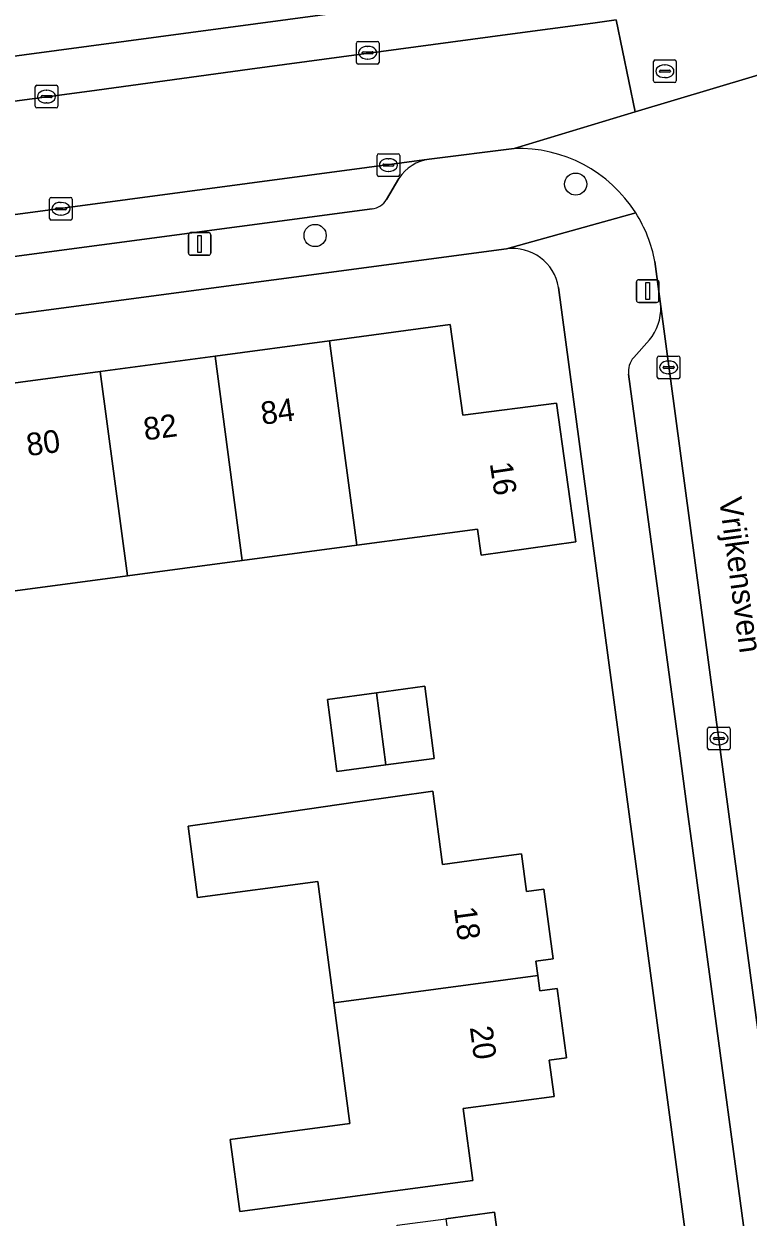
# Model space of a CAD drawing. Extents: x 163426 to 164192, y 380329 to 381641.
# Drawn here: x 163620.3 to 163652.2, y 381232.2 to 381284.8 of the extents above; entities that cross this region are included whole.
import ezdxf

# ---------------------------------------------------------------- set-up
doc = ezdxf.new("R2010")
doc.units = 0
for name, color, linetype in [('IMGEO_Boom', 7, 'Continuous'), ('IMGEO_Erf', 7, 'Continuous'), ('IMGEO_Kolk', 7, 'Continuous'), ('IMGEO_Lichtmast', 7, 'Continuous'), ('IMGEO_Openbare_ruimte_label', 7, 'Continuous'), ('IMGEO_Pand', 7, 'Continuous'), ('IMGEO_Pand_nummerreeks', 7, 'Continuous'), ('IMGEO_Parkeervlak_open', 7, 'Continuous'), ('IMGEO_Rijbaan_lokaal_open', 7, 'Continuous'), ('IMGEO_Rioolput', 7, 'Continuous'), ('IMGEO_Voetpad_open', 7, 'Continuous')]:
    doc.layers.add(name, color=color, linetype=linetype)

msp = doc.modelspace()

# ---------------------------------------------------------------- linework, layer by layer
at = {"layer": 'IMGEO_Boom'}
for centre in [(163644.582, 381277.771), (163633.098, 381275.505)]:
    msp.add_circle(centre, 0.489, dxfattribs=at)
at = {"layer": 'IMGEO_Erf'}
for points in [[(163588.634, 381279.227), (163596.717, 381280.313), (163605.786, 381281.532), (163642.098, 381286.411), (163645.301, 381286.841)], [(163641.538, 381274.912), (163580.21, 381266.748)], [(163646.941, 381250), (163643.825, 381273.212)], [(163618.234, 381268.79), (163623.627, 381269.512), (163628.692, 381270.191), (163633.736, 381270.867), (163639.046, 381271.578), (163639.316, 381269.686), (163639.616, 381267.581), (163643.731, 381268.116), (163644.586, 381262.004), (163640.411, 381261.42), (163640.26, 381262.555), (163634.942, 381261.847), (163629.887, 381261.175), (163624.831, 381260.502), (163619.432, 381259.784)], [(163651.809, 381213.741), (163646.941, 381250)]]:
    msp.add_lwpolyline(points, dxfattribs=at)
for points in [[(163636.22, 381252.167), (163634.048, 381251.881), (163633.651, 381255.056), (163635.8, 381255.349), (163637.939, 381255.641), (163638.341, 381252.446)], [(163627.921, 381246.317), (163627.499, 381249.466), (163631.233, 381250), (163634.961, 381250.533), (163638.286, 381251.008), (163638.72, 381247.779), (163640.318, 381247.992), (163642.2, 381248.243), (163642.421, 381246.592), (163643.184, 381246.694), (163643.598, 381243.612), (163642.834, 381243.51), (163642.918, 381242.88), (163643.008, 381242.211), (163643.772, 381242.314), (163644.182, 381239.251), (163643.419, 381239.149), (163643.634, 381237.543), (163639.629, 381237.013), (163640.049, 381233.841), (163629.78, 381232.481), (163629.359, 381235.653), (163634.635, 381236.352), (163633.929, 381241.681), (163633.221, 381247.027)], [(163639.311, 381228.992), (163637.129, 381228.703), (163636.709, 381231.875), (163638.858, 381232.16), (163641.012, 381232.445), (163641.432, 381229.273), (163641.851, 381226.107), (163639.763, 381225.831)]]:
    msp.add_lwpolyline(points, close=True, dxfattribs=at)
msp.add_arc((163641.814, 381272.894), 2.036, 8.9718, 97.779, dxfattribs=at)
at = {"layer": 'IMGEO_Kolk'}
for p, q in [((163634.99, 381284.062), (163635.842, 381284.062)), ((163634.915, 381283.136), (163634.915, 381283.988)), ((163635.174, 381283.556), (163635.174, 381283.568)), ((163635.612, 381283.519), (163635.214, 381283.519)), ((163635.217, 381283.605), (163635.615, 381283.605)), ((163635.403, 381283.842), (163635.428, 381283.842)), ((163635.658, 381283.568), (163635.658, 381283.556)), ((163635.916, 381283.988), (163635.916, 381283.136)), ((163635.842, 381283.062), (163634.99, 381283.062)), ((163635.426, 381283.282), (163635.401, 381283.282)), ((163620.758, 381281.202), (163620.758, 381282.054)), ((163620.833, 381282.128), (163621.685, 381282.128)), ((163621.759, 381282.054), (163621.759, 381281.202)), ((163621.017, 381281.622), (163621.017, 381281.634)), ((163621.455, 381281.585), (163621.057, 381281.585)), ((163621.06, 381281.671), (163621.458, 381281.671)), ((163621.246, 381281.908), (163621.271, 381281.908)), ((163621.501, 381281.634), (163621.501, 381281.622)), ((163621.685, 381281.128), (163620.833, 381281.128)), ((163621.269, 381281.348), (163621.244, 381281.348)), ((163635.829, 381278.186), (163635.829, 381279.038)), ((163635.904, 381279.112), (163636.756, 381279.112)), ((163636.317, 381278.892), (163636.342, 381278.892)), ((163636.83, 381279.038), (163636.83, 381278.186)), ((163636.088, 381278.606), (163636.088, 381278.618)), ((163636.526, 381278.569), (163636.128, 381278.569)), ((163636.131, 381278.655), (163636.529, 381278.655)), ((163636.34, 381278.332), (163636.315, 381278.332)), ((163636.572, 381278.618), (163636.572, 381278.606)), ((163636.756, 381278.112), (163635.904, 381278.112)), ((163621.467, 381277.183), (163622.319, 381277.183)), ((163621.392, 381276.257), (163621.392, 381277.109)), ((163621.651, 381276.677), (163621.651, 381276.689)), ((163621.694, 381276.726), (163622.092, 381276.726)), ((163621.88, 381276.963), (163621.905, 381276.963)), ((163622.135, 381276.689), (163622.135, 381276.677)), ((163622.393, 381277.109), (163622.393, 381276.257)), ((163622.319, 381276.183), (163621.467, 381276.183)), ((163622.089, 381276.64), (163621.691, 381276.64)), ((163621.903, 381276.403), (163621.878, 381276.403)), ((163648.18, 381269.265), (163648.18, 381270.117)), ((163648.255, 381270.191), (163649.107, 381270.191)), ((163648.668, 381269.971), (163648.693, 381269.971)), ((163649.181, 381270.117), (163649.181, 381269.265)), ((163648.439, 381269.685), (163648.439, 381269.697)), ((163648.877, 381269.648), (163648.479, 381269.648)), ((163648.482, 381269.734), (163648.88, 381269.734)), ((163648.691, 381269.411), (163648.666, 381269.411)), ((163648.923, 381269.697), (163648.923, 381269.685)), ((163649.107, 381269.191), (163648.255, 381269.191)), ((163650.396, 381252.906), (163650.396, 381253.758)), ((163650.471, 381253.832), (163651.323, 381253.832)), ((163650.884, 381253.612), (163650.909, 381253.612)), ((163651.397, 381253.758), (163651.397, 381252.906)), ((163650.655, 381253.326), (163650.655, 381253.338)), ((163651.093, 381253.289), (163650.695, 381253.289)), ((163650.698, 381253.375), (163651.096, 381253.375)), ((163650.907, 381253.052), (163650.882, 381253.052)), ((163651.139, 381253.338), (163651.139, 381253.326)), ((163651.323, 381252.832), (163650.471, 381252.832))]:
    msp.add_line(p, q, dxfattribs=at)
for points in [[(163634.99, 381284.062), (163635.842, 381284.062)], [(163634.915, 381283.136), (163634.915, 381283.988)], [(163635.916, 381283.988), (163635.916, 381283.136)], [(163635.842, 381283.062), (163634.99, 381283.062)], [(163620.758, 381281.202), (163620.758, 381282.054)], [(163620.833, 381282.128), (163621.685, 381282.128)], [(163621.759, 381282.054), (163621.759, 381281.202)], [(163621.685, 381281.128), (163620.833, 381281.128)], [(163635.829, 381278.186), (163635.829, 381279.038)], [(163635.904, 381279.112), (163636.756, 381279.112)], [(163636.83, 381279.038), (163636.83, 381278.186)], [(163636.756, 381278.112), (163635.904, 381278.112)], [(163621.467, 381277.183), (163622.319, 381277.183)], [(163621.392, 381276.257), (163621.392, 381277.109)], [(163622.393, 381277.109), (163622.393, 381276.257)], [(163622.319, 381276.183), (163621.467, 381276.183)], [(163648.18, 381269.265), (163648.18, 381270.117)], [(163648.255, 381270.191), (163649.107, 381270.191)], [(163649.181, 381270.117), (163649.181, 381269.265)], [(163649.107, 381269.191), (163648.255, 381269.191)], [(163650.396, 381252.906), (163650.396, 381253.758)], [(163650.471, 381253.832), (163651.323, 381253.832)], [(163651.397, 381253.758), (163651.397, 381252.906)], [(163651.323, 381252.832), (163650.471, 381252.832)]]:
    msp.add_lwpolyline(points, dxfattribs=at)
for centre, radius, start, end in [((163634.992, 381283.986), 0.0765, 91.552, 178.448), ((163634.992, 381283.986), 0.0765, 91.552, 178.448), ((163635.84, 381283.986), 0.0765, 1.552, 88.448), ((163635.84, 381283.986), 0.0765, 1.552, 88.448), ((163635.214, 381283.565), 0.0403, 85.8775, 175.7526), ((163635.211, 381283.555), 0.0366, 178.938, 274.7102), ((163635.615, 381283.562), 0.043, 264.8664, 352.4533), ((163635.619, 381283.567), 0.0386, 1.7309, 96.639), ((163634.992, 381283.138), 0.0765, 181.552, 268.448), ((163634.992, 381283.138), 0.0765, 181.552, 268.448), ((163635.84, 381283.138), 0.0765, 271.552, 358.448), ((163635.84, 381283.138), 0.0765, 271.552, 358.448), ((163620.835, 381282.052), 0.0765, 91.552, 178.448), ((163620.835, 381282.052), 0.0765, 91.552, 178.448), ((163621.683, 381282.052), 0.0765, 1.552, 88.448), ((163621.683, 381282.052), 0.0765, 1.552, 88.448), ((163621.057, 381281.631), 0.0403, 85.8775, 175.7526), ((163621.054, 381281.621), 0.0366, 178.938, 274.7102), ((163621.458, 381281.628), 0.043, 264.8664, 352.4533), ((163621.462, 381281.633), 0.0386, 1.7309, 96.639), ((163620.835, 381281.204), 0.0765, 181.552, 268.448), ((163620.835, 381281.204), 0.0765, 181.552, 268.448), ((163621.683, 381281.204), 0.0765, 271.552, 358.448), ((163621.683, 381281.204), 0.0765, 271.552, 358.448), ((163635.906, 381279.036), 0.0765, 91.552, 178.448), ((163635.906, 381279.036), 0.0765, 91.552, 178.448), ((163636.754, 381279.036), 0.0765, 1.552, 88.448), ((163636.754, 381279.036), 0.0765, 1.552, 88.448), ((163636.128, 381278.615), 0.0403, 85.8775, 175.7526), ((163636.125, 381278.605), 0.0366, 178.938, 274.7102), ((163636.529, 381278.612), 0.043, 264.8664, 352.4533), ((163636.533, 381278.617), 0.0386, 1.7309, 96.639), ((163635.906, 381278.188), 0.0765, 181.552, 268.448), ((163635.906, 381278.188), 0.0765, 181.552, 268.448), ((163636.754, 381278.188), 0.0765, 271.552, 358.448), ((163636.754, 381278.188), 0.0765, 271.552, 358.448), ((163621.469, 381277.107), 0.0765, 91.552, 178.448), ((163621.469, 381277.107), 0.0765, 91.552, 178.448), ((163622.317, 381277.107), 0.0765, 1.552, 88.448), ((163622.317, 381277.107), 0.0765, 1.552, 88.448), ((163621.691, 381276.686), 0.0403, 85.8775, 175.7526), ((163621.688, 381276.676), 0.0366, 178.938, 274.7102), ((163622.092, 381276.683), 0.043, 264.8664, 352.4533), ((163622.096, 381276.688), 0.0386, 1.7309, 96.639), ((163621.469, 381276.259), 0.0765, 181.552, 268.448), ((163621.469, 381276.259), 0.0765, 181.552, 268.448), ((163622.317, 381276.259), 0.0765, 271.552, 358.448), ((163622.317, 381276.259), 0.0765, 271.552, 358.448), ((163648.257, 381270.115), 0.0765, 91.552, 178.448), ((163648.257, 381270.115), 0.0765, 91.552, 178.448), ((163649.105, 381270.115), 0.0765, 1.552, 88.448), ((163649.105, 381270.115), 0.0765, 1.552, 88.448), ((163648.479, 381269.694), 0.0403, 85.8775, 175.7526), ((163648.476, 381269.684), 0.0366, 178.938, 274.7102), ((163648.88, 381269.691), 0.043, 264.8664, 352.4533), ((163648.884, 381269.696), 0.0386, 1.7309, 96.639), ((163648.257, 381269.267), 0.0765, 181.552, 268.448), ((163648.257, 381269.267), 0.0765, 181.552, 268.448), ((163649.105, 381269.267), 0.0765, 271.552, 358.448), ((163649.105, 381269.267), 0.0765, 271.552, 358.448), ((163650.473, 381253.756), 0.0765, 91.552, 178.448), ((163650.473, 381253.756), 0.0765, 91.552, 178.448), ((163651.321, 381253.756), 0.0765, 1.552, 88.448), ((163651.321, 381253.756), 0.0765, 1.552, 88.448), ((163650.695, 381253.335), 0.0403, 85.8775, 175.7526), ((163650.692, 381253.325), 0.0366, 178.938, 274.7102), ((163651.096, 381253.332), 0.043, 264.8664, 352.4533), ((163651.1, 381253.337), 0.0386, 1.7309, 96.639), ((163650.473, 381252.908), 0.0765, 181.552, 268.448), ((163650.473, 381252.908), 0.0765, 181.552, 268.448), ((163651.321, 381252.908), 0.0765, 271.552, 358.448), ((163651.321, 381252.908), 0.0765, 271.552, 358.448)]:
    msp.add_arc(centre, radius, start, end, dxfattribs=at)
for centre, major_axis, ratio, start_param, end_param in [((163635.402, 381283.562), (-0.387, 0.002), 0.722429, 4.712389, 7.853982), ((163635.427, 381283.562), (-0.39, 0.002), 0.717154, 1.570796, 4.712389), ((163621.245, 381281.628), (-0.387, 0.002), 0.722429, 4.712389, 7.853982), ((163621.27, 381281.628), (-0.39, 0.002), 0.717154, 1.570796, 4.712389), ((163636.316, 381278.612), (-0.387, 0.002), 0.722429, 4.712389, 7.853982), ((163636.341, 381278.612), (-0.39, 0.002), 0.717154, 1.570796, 4.712389), ((163621.879, 381276.683), (-0.387, 0.002), 0.722429, 4.712389, 7.853982), ((163621.904, 381276.683), (-0.39, 0.002), 0.717154, 1.570796, 4.712389), ((163648.667, 381269.691), (-0.387, 0.002), 0.722429, 4.712389, 7.853982), ((163648.692, 381269.691), (-0.39, 0.002), 0.717154, 1.570796, 4.712389), ((163650.883, 381253.332), (-0.387, 0.002), 0.722429, 4.712389, 7.853982), ((163650.908, 381253.332), (-0.39, 0.002), 0.717154, 1.570796, 4.712389)]:
    msp.add_ellipse(centre, major_axis=major_axis, ratio=ratio, start_param=start_param, end_param=end_param, dxfattribs=at)
at = {"layer": 'IMGEO_Lichtmast'}
for p, q in [((163627.61, 381275.632), (163628.4, 381275.632)), ((163628.4, 381275.632), (163627.61, 381275.632)), ((163627.51, 381274.732), (163627.51, 381275.532)), ((163627.51, 381275.532), (163627.51, 381274.732)), ((163628.5, 381275.532), (163628.5, 381274.732)), ((163628.5, 381274.732), (163628.5, 381275.532)), ((163628.4, 381274.632), (163627.61, 381274.632)), ((163627.61, 381274.632), (163628.4, 381274.632)), ((163647.36, 381273.556), (163648.15, 381273.556)), ((163648.15, 381273.556), (163647.36, 381273.556)), ((163647.26, 381272.656), (163647.26, 381273.456)), ((163647.26, 381273.456), (163647.26, 381272.656)), ((163648.25, 381273.456), (163648.25, 381272.656)), ((163648.25, 381272.656), (163648.25, 381273.456)), ((163648.15, 381272.556), (163647.36, 381272.556)), ((163647.36, 381272.556), (163648.15, 381272.556))]:
    msp.add_line(p, q, dxfattribs=at)
for points in [[(163627.93, 381275.507), (163628.08, 381275.507), (163628.08, 381274.757), (163627.93, 381274.757), (163627.93, 381275.507)], [(163647.68, 381273.431), (163647.83, 381273.431), (163647.83, 381272.681), (163647.68, 381272.681), (163647.68, 381273.431)]]:
    msp.add_lwpolyline(points, dxfattribs=at)
for centre, start, end in [((163627.61, 381275.532), 90, 180), ((163627.61, 381275.532), 90, 180), ((163628.4, 381275.532), 0, 90), ((163628.4, 381275.532), 360, 90), ((163627.61, 381274.732), 180, 270), ((163627.61, 381274.732), 180, 270), ((163628.4, 381274.732), 270, 0), ((163628.4, 381274.732), 270, 0), ((163647.36, 381273.456), 90, 180), ((163647.36, 381273.456), 90, 180), ((163648.15, 381273.456), 0, 90), ((163648.15, 381273.456), 360, 90), ((163647.36, 381272.656), 180, 270), ((163647.36, 381272.656), 180, 270), ((163648.15, 381272.656), 270, 0), ((163648.15, 381272.656), 270, 0)]:
    msp.add_arc(centre, 0.1, start, end, dxfattribs=at)
at = {"layer": 'IMGEO_Pand'}
for points in [[(163634.942, 381261.847), (163640.26, 381262.555), (163640.411, 381261.42), (163644.586, 381262.004), (163643.731, 381268.116), (163639.616, 381267.581), (163639.316, 381269.686), (163639.046, 381271.578), (163633.736, 381270.867)], [(163634.942, 381261.847), (163633.736, 381270.867), (163628.692, 381270.191), (163629.887, 381261.175)], [(163624.831, 381260.502), (163629.887, 381261.175), (163628.692, 381270.191), (163623.627, 381269.512)], [(163624.831, 381260.502), (163623.627, 381269.512), (163618.234, 381268.79), (163618.304, 381268.264), (163618.893, 381263.834), (163619.038, 381262.743), (163615.718, 381262.299), (163616.423, 381257.361), (163619.696, 381257.797), (163619.432, 381259.784)], [(163636.22, 381252.167), (163638.341, 381252.446), (163637.939, 381255.641), (163635.8, 381255.349)], [(163636.22, 381252.167), (163635.8, 381255.349), (163633.651, 381255.056), (163634.048, 381251.881)], [(163633.929, 381241.681), (163642.918, 381242.88), (163642.834, 381243.51), (163643.598, 381243.612), (163643.184, 381246.694), (163642.421, 381246.592), (163642.2, 381248.243), (163640.318, 381247.992), (163638.72, 381247.779), (163638.286, 381251.008), (163634.961, 381250.533), (163631.233, 381250), (163627.499, 381249.466), (163627.921, 381246.317), (163633.221, 381247.027)], [(163633.929, 381241.681), (163634.635, 381236.352), (163629.359, 381235.653), (163629.78, 381232.481), (163640.049, 381233.841), (163639.629, 381237.013), (163643.634, 381237.543), (163643.419, 381239.149), (163644.182, 381239.251), (163643.772, 381242.314), (163643.008, 381242.211), (163642.918, 381242.88)], [(163638.858, 381232.16), (163639.311, 381228.992), (163641.432, 381229.273), (163641.012, 381232.445)]]:
    msp.add_lwpolyline(points, close=True, dxfattribs=at)
at = {"layer": 'IMGEO_Parkeervlak_open'}
for points in [[(163638.12, 381278.876), (163589.984, 381272.429)], [(163636.242, 381277.094), (163636.795, 381278.025)], [(163592.925, 381271.001), (163600.416, 381271.997), (163610.32, 381273.314), (163617.835, 381274.313), (163635.61, 381276.677)], [(163656.063, 381214.795), (163651.337, 381250), (163648.333, 381272.373)], [(163647.834, 381270.9), (163647.142, 381270.126)], [(163646.915, 381269.387), (163649.183, 381252.573), (163649.53, 381250), (163649.69, 381248.812), (163651.026, 381238.914), (163651.537, 381235.124), (163653.929, 381217.394)]]:
    msp.add_lwpolyline(points, dxfattribs=at)
for centre, radius, start, end in [((163638.429, 381276.938), 1.962, 99.054, 146.3684), ((163635.496, 381277.537), 0.868, 277.5478, 329.2867), ((163646.179, 381272.282), 2.156, 320.1391, 2.4318), ((163647.837, 381269.508), 0.93, 138.3624, 187.4867)]:
    msp.add_arc(centre, radius, start, end, dxfattribs=at)
at = {"layer": 'IMGEO_Rijbaan_lokaal_open'}
for points in [[(163646.365, 381285.009), (163647.21, 381280.954), (163654.075, 381283.021), (163655.038, 381283.926), (163656.677, 381285.107)], [(163638.12, 381278.876), (163641.866, 381279.344), (163647.21, 381280.954), (163646.365, 381285.009), (163645.343, 381284.872), (163641.583, 381284.366), (163630.219, 381282.832), (163623.472, 381281.919), (163613.137, 381280.536), (163607.081, 381279.743), (163589.884, 381277.411)], [(163654.075, 381283.021), (163647.21, 381280.954), (163641.866, 381279.344)], [(163588.993, 381272.292), (163589.984, 381272.429), (163638.12, 381278.876)], [(163648.074, 381274.358), (163648.333, 381272.373), (163651.337, 381250), (163656.063, 381214.795), (163656.199, 381213.848), (163656.365, 381213.282), (163657.589, 381199.034), (163658.128, 381198.034), (163673.257, 381169.82), (163673.554, 381169.266), (163690.609, 381137.46), (163693.676, 381131.753)]]:
    msp.add_lwpolyline(points, dxfattribs=at)
for centre, radius, start, end in [((163642.059, 381273.227), 6.12, 32.3535, 91.8058), ((163642.041, 381273.219), 6.139, 10.6931, 32.328)]:
    msp.add_arc(centre, radius, start, end, dxfattribs=at)
at = {"layer": 'IMGEO_Rioolput'}
for p, q in [((163648.014, 381282.323), (163648.014, 381283.175)), ((163648.089, 381283.249), (163648.941, 381283.249)), ((163648.502, 381283.029), (163648.527, 381283.029)), ((163649.015, 381283.175), (163649.015, 381282.323)), ((163648.273, 381282.743), (163648.273, 381282.755)), ((163648.711, 381282.706), (163648.313, 381282.706)), ((163648.316, 381282.792), (163648.714, 381282.792)), ((163648.525, 381282.469), (163648.5, 381282.469)), ((163648.757, 381282.755), (163648.757, 381282.743)), ((163648.941, 381282.249), (163648.089, 381282.249))]:
    msp.add_line(p, q, dxfattribs=at)
for points in [[(163648.014, 381282.323), (163648.014, 381283.175)], [(163648.089, 381283.249), (163648.941, 381283.249)], [(163649.015, 381283.175), (163649.015, 381282.323)], [(163648.941, 381282.249), (163648.089, 381282.249)]]:
    msp.add_lwpolyline(points, dxfattribs=at)
for centre, radius, start, end in [((163648.091, 381283.173), 0.0765, 91.552, 178.448), ((163648.091, 381283.173), 0.0765, 91.552, 178.448), ((163648.939, 381283.173), 0.0765, 1.552, 88.448), ((163648.939, 381283.173), 0.0765, 1.552, 88.448), ((163648.313, 381282.752), 0.0403, 85.8775, 175.7526), ((163648.31, 381282.742), 0.0366, 178.938, 274.7102), ((163648.714, 381282.749), 0.043, 264.8664, 352.4533), ((163648.718, 381282.754), 0.0386, 1.7309, 96.639), ((163648.091, 381282.325), 0.0765, 181.552, 268.448), ((163648.091, 381282.325), 0.0765, 181.552, 268.448), ((163648.939, 381282.325), 0.0765, 271.552, 358.448), ((163648.939, 381282.325), 0.0765, 271.552, 358.448)]:
    msp.add_arc(centre, radius, start, end, dxfattribs=at)
for centre, major_axis, ratio, start_param, end_param in [((163648.501, 381282.749), (-0.387, 0.002), 0.722429, 4.712389, 7.853982), ((163648.526, 381282.749), (-0.39, 0.002), 0.717154, 1.570796, 4.712389)]:
    msp.add_ellipse(centre, major_axis=major_axis, ratio=ratio, start_param=start_param, end_param=end_param, dxfattribs=at)
at = {"layer": 'IMGEO_Voetpad_open'}
for points in [[(163645.301, 381286.841), (163642.098, 381286.411), (163605.786, 381281.532), (163596.717, 381280.313), (163588.634, 381279.227)], [(163641.583, 381284.366), (163645.343, 381284.872), (163646.365, 381285.009)], [(163589.884, 381277.411), (163607.081, 381279.743), (163613.137, 381280.536), (163623.472, 381281.919), (163630.219, 381282.832), (163641.583, 381284.366)], [(163641.866, 381279.344), (163638.12, 381278.876)], [(163636.795, 381278.025), (163636.242, 381277.094)], [(163635.61, 381276.677), (163617.835, 381274.313), (163610.32, 381273.314), (163600.416, 381271.997), (163592.925, 381271.001)], [(163581.203, 381269.338), (163576.113, 381263.228), (163576.403, 381261.039), (163580.871, 381261.661), (163580.21, 381266.748), (163641.538, 381274.912), (163647.229, 381276.502)], [(163647.229, 381276.502), (163641.538, 381274.912)], [(163648.333, 381272.373), (163648.074, 381274.358)], [(163643.825, 381273.212), (163646.941, 381250), (163651.809, 381213.741)], [(163647.142, 381270.126), (163647.834, 381270.9)], [(163649.69, 381248.812), (163649.53, 381250), (163649.183, 381252.573), (163646.915, 381269.387)], [(163653.929, 381217.394), (163651.537, 381235.124), (163651.026, 381238.914), (163649.69, 381248.812)]]:
    msp.add_lwpolyline(points, dxfattribs=at)
for centre, radius, start, end in [((163642.059, 381273.227), 6.12, 32.3535, 91.8058), ((163638.429, 381276.938), 1.962, 99.054, 146.3684), ((163635.496, 381277.537), 0.868, 277.5478, 329.2867), ((163642.041, 381273.219), 6.139, 10.6931, 32.328), ((163641.814, 381272.894), 2.036, 8.9718, 97.779), ((163646.179, 381272.282), 2.156, 320.1391, 2.4318), ((163647.837, 381269.508), 0.93, 138.3624, 187.4867)]:
    msp.add_arc(centre, radius, start, end, dxfattribs=at)

# ---------------------------------------------------------------- texts
at = {"layer": 'IMGEO_Openbare_ruimte_label'}
msp.add_text('Vrijkensven', height=1, rotation=277.6439, dxfattribs=at).set_placement((163650.902, 381263.905))
at = {"layer": 'IMGEO_Pand_nummerreeks'}
for s, rotation, p in [('84', 7.63, (163630.77, 381267.159)), ('82', 7.63, (163625.599, 381266.467)), ('80', 7.63, (163620.438, 381265.776)), ('16', 278.5159, (163640.794, 381265.459)), ('18', 277.6332, (163639.21, 381245.858)), ('20', 277.6332, (163639.915, 381240.598))]:
    msp.add_text(s, height=1, rotation=rotation, dxfattribs=at).set_placement(p)

doc.saveas('drawing.dxf')
